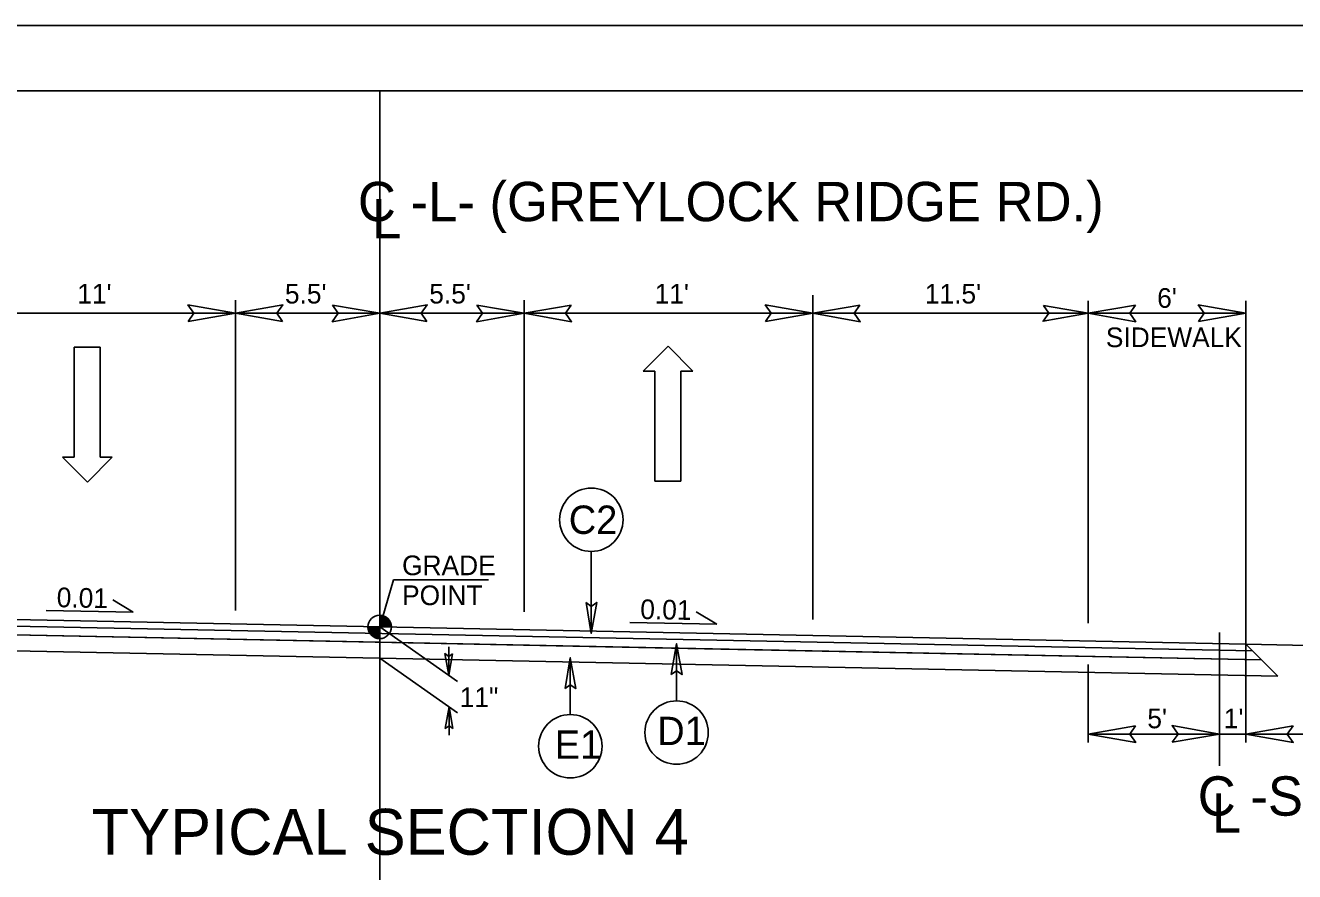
# Model space of a CAD drawing. Extents: x 1487909 to 1489267, y 497866 to 499814.
# Drawn here: x 1488961.46 to 1489009.83, y 498184.83 to 498217.09 of the extents above; entities that cross this region are included whole.
import ezdxf

# ---------------------------------------------------------------- set-up
doc = ezdxf.new("R2010")
doc.units = 0
for name, color, linetype in [('Old_Level_10', 7, 'Continuous'), ('Prop Dimension', 7, 'Continuous'), ('Prop Dimension Text', 7, 'Continuous'), ('Prop Lane Arrow CELL', 7, 'Continuous'), ('Prop Shade Light', 7, 'Continuous'), ('Prop Terminator CELL', 7, 'Continuous'), ('Scratch_Level_1', 7, 'Continuous'), ('Sheet Plot Border Outside CELL', 7, 'Continuous'), ('Sheet Typical CELL', 7, 'Continuous'), ('Typical Detail Wedge2 CELL', 7, 'Continuous'), ('Typical Grade Point Symbol CELL', 7, 'Continuous'), ('Typical Hinge Slope Interstate CELL', 7, 'Continuous'), ('Typical ID Circle CELL', 7, 'Continuous'), ('Typical Pavement Slope CELL', 7, 'Continuous'), ('Typical Pavement Slope Information CELL', 7, 'Continuous'), ('Typical Terminator CELL', 7, 'Continuous'), ('Typical Text Grade Point CELL', 7, 'Continuous'), ('Typical Text ID Circle CELL', 7, 'Continuous')]:
    doc.layers.add(name, color=color, linetype=linetype)

msp = doc.modelspace()

# ---------------------------------------------------------------- linework, layer by layer
at = {"layer": 'Old_Level_10'}
for p, q in [((1489008.219, 498193.245), (1488942.719, 498194.555)), ((1488942.392, 498194.228), (1488987.964, 498193.317)), ((1488987.964, 498193.317), (1489008.559, 498192.905)), ((1489008.559, 498192.905), (1489008.219, 498193.245))]:
    msp.add_line(p, q, dxfattribs=at)
at = {"layer": 'Prop Dimension'}
for p, q in [((1488974.964, 498191.374), (1488974.964, 498208.678)), ((1488969.464, 498194.786), (1488969.464, 498206.612)), ((1488980.464, 498194.736), (1488980.464, 498206.612)), ((1488991.464, 498194.445), (1488991.464, 498206.802)), ((1489001.964, 498194.3), (1489001.964, 498206.583)), ((1489007.964, 498194.009), (1489007.964, 498206.583)), ((1488969.464, 498206.112), (1488958.464, 498206.112)), ((1488969.464, 498206.112), (1488974.964, 498206.112)), ((1488974.964, 498206.112), (1488980.464, 498206.112)), ((1488991.464, 498206.112), (1488980.464, 498206.112)), ((1488991.464, 498206.112), (1489001.964, 498206.112)), ((1489007.964, 498206.112), (1489001.964, 498206.112)), ((1489007.964, 498189.758), (1489007.964, 498194.009)), ((1489006.964, 498188.862), (1489006.964, 498193.953)), ((1489001.964, 498189.758), (1489001.964, 498192.729)), ((1489001.964, 498190.078), (1489006.964, 498190.078)), ((1489006.964, 498190.078), (1489010.273, 498190.078))]:
    msp.add_line(p, q, dxfattribs=at)
at = {"layer": 'Prop Dimension Text'}
for p in [(1488974.964, 498194.16), (1488979.104, 498195.949)]:
    msp.add_line(p, (1488975.489, 498195.949), dxfattribs=at)
at = {"layer": 'Prop Lane Arrow CELL'}
for p, q in [((1488963.327, 498200.624), (1488963.327, 498204.824)), ((1488963.327, 498204.824), (1488964.317, 498204.824)), ((1488964.317, 498204.824), (1488964.317, 498200.624)), ((1488985.962, 498204.858), (1488985.002, 498203.913)), ((1488986.892, 498203.913), (1488985.962, 498204.858)), ((1488985.002, 498203.913), (1488985.452, 498203.913)), ((1488985.452, 498203.913), (1488985.452, 498199.713)), ((1488986.442, 498199.713), (1488986.442, 498203.913)), ((1488986.442, 498203.913), (1488986.892, 498203.913)), ((1488963.837, 498199.679), (1488962.877, 498200.624)), ((1488962.877, 498200.624), (1488963.327, 498200.624)), ((1488964.767, 498200.624), (1488963.837, 498199.679)), ((1488964.317, 498200.624), (1488964.767, 498200.624)), ((1488985.452, 498199.713), (1488986.442, 498199.713))]:
    msp.add_line(p, q, dxfattribs=at)
at = {"layer": 'Prop Shade Light'}
for p, q in [((1488942.719, 498194.555), (1489008.219, 498193.245)), ((1489007.964, 498193.5), (1488942.964, 498194.8)), ((1489008.219, 498193.245), (1489007.964, 498193.5))]:
    msp.add_line(p, q, dxfattribs=at)
at = {"layer": 'Prop Terminator CELL'}
for points in [[(1488967.664, 498205.802), (1488969.464, 498206.112), (1488967.654, 498206.432), (1488967.884, 498206.112)], [(1488971.264, 498205.802), (1488969.464, 498206.112), (1488971.274, 498206.432), (1488971.044, 498206.112)], [(1488973.164, 498206.422), (1488974.964, 498206.112), (1488973.154, 498205.792), (1488973.384, 498206.112)], [(1488976.764, 498205.802), (1488974.964, 498206.112), (1488976.774, 498206.432), (1488976.544, 498206.112)], [(1488978.664, 498206.422), (1488980.464, 498206.112), (1488978.654, 498205.792), (1488978.884, 498206.112)], [(1488982.264, 498206.422), (1488980.464, 498206.112), (1488982.274, 498205.792), (1488982.044, 498206.112)], [(1488989.664, 498205.802), (1488991.464, 498206.112), (1488989.654, 498206.432), (1488989.884, 498206.112)], [(1488993.264, 498206.422), (1488991.464, 498206.112), (1488993.274, 498205.792), (1488993.044, 498206.112)], [(1489000.254, 498206.406), (1489001.964, 498206.112), (1489000.244, 498205.808), (1489000.463, 498206.112)], [(1489003.764, 498206.422), (1489001.964, 498206.112), (1489003.774, 498205.792), (1489003.544, 498206.112)], [(1489006.164, 498205.802), (1489007.964, 498206.112), (1489006.154, 498206.432), (1489006.384, 498206.112)], [(1489003.764, 498190.388), (1489001.964, 498190.078), (1489003.774, 498189.758), (1489003.544, 498190.078)], [(1489005.164, 498189.768), (1489006.964, 498190.078), (1489005.154, 498190.398), (1489005.384, 498190.078)], [(1489009.764, 498190.388), (1489007.964, 498190.078), (1489009.774, 498189.758), (1489009.544, 498190.078)]]:
    msp.add_lwpolyline(points, close=True, dxfattribs=at)
at = {"layer": 'Scratch_Level_1'}
msp.add_line((1488974.964, 498109.587), (1488974.964, 498214.587), dxfattribs=at)
at = {"layer": 'Sheet Plot Border Outside CELL'}
msp.add_lwpolyline([(1489051.664, 498217.087), (1488883.264, 498217.087), (1488883.264, 498107.087), (1489051.664, 498107.087)], close=True, dxfattribs=at)
at = {"layer": 'Sheet Typical CELL'}
msp.add_lwpolyline([(1489049.964, 498214.587), (1488899.964, 498214.587), (1488899.964, 498109.587), (1489049.964, 498109.587)], close=True, dxfattribs=at)
at = {"layer": 'Typical Detail Wedge2 CELL'}
for p, q in [((1488974.964, 498194.16), (1488977.928, 498192.084)), ((1488977.596, 498193.4), (1488977.596, 498192.316)), ((1488974.964, 498192.963), (1488977.928, 498190.888)), ((1488977.607, 498191.113), (1488977.607, 498190.029))]:
    msp.add_line(p, q, dxfattribs=at)
at = {"layer": 'Typical Grade Point Symbol CELL'}
for p, q in [((1488974.964, 498194.16), (1488974.964, 498194.607)), ((1488974.516, 498194.16), (1488974.964, 498194.16)), ((1488974.963, 498193.712), (1488974.964, 498194.16)), ((1488974.964, 498194.16), (1488974.963, 498193.712)), ((1488975.411, 498194.16), (1488974.964, 498194.16))]:
    msp.add_line(p, q, dxfattribs=at)
for points in [[(1488974.968, 498194.607), (1488974.968, 498194.607), (1488974.968, 498194.16)], [(1488974.977, 498194.607), (1488974.977, 498194.16)], [(1488974.986, 498194.606), (1488974.986, 498194.16)], [(1488974.994, 498194.606), (1488974.994, 498194.16)], [(1488975.003, 498194.605), (1488975.003, 498194.16)], [(1488975.012, 498194.604), (1488975.012, 498194.16)], [(1488975.021, 498194.603), (1488975.021, 498194.16)], [(1488975.03, 498194.602), (1488975.03, 498194.16)], [(1488975.039, 498194.601), (1488975.039, 498194.16)], [(1488975.048, 498194.599), (1488975.048, 498194.16)], [(1488975.057, 498194.597), (1488975.057, 498194.16)], [(1488975.066, 498194.595), (1488975.066, 498194.16)], [(1488975.075, 498194.593), (1488975.075, 498194.16)], [(1488975.084, 498194.59), (1488975.084, 498194.16)], [(1488975.093, 498194.588), (1488975.093, 498194.16)], [(1488975.102, 498194.585), (1488975.102, 498194.16)], [(1488975.111, 498194.583), (1488975.111, 498194.16)], [(1488975.12, 498194.58), (1488975.12, 498194.16)], [(1488975.129, 498194.576), (1488975.129, 498194.16)], [(1488975.138, 498194.572), (1488975.138, 498194.16)], [(1488975.147, 498194.568), (1488975.147, 498194.16)], [(1488975.156, 498194.564), (1488975.156, 498194.16)], [(1488975.165, 498194.56), (1488975.165, 498194.16)], [(1488975.173, 498194.555), (1488975.173, 498194.16)], [(1488975.182, 498194.55), (1488975.182, 498194.16)], [(1488975.191, 498194.545), (1488975.191, 498194.16)], [(1488975.2, 498194.54), (1488975.2, 498194.16)], [(1488975.209, 498194.534), (1488975.209, 498194.16)], [(1488975.218, 498194.528), (1488975.218, 498194.16)], [(1488975.227, 498194.521), (1488975.227, 498194.16)], [(1488975.236, 498194.515), (1488975.236, 498194.16)], [(1488975.245, 498194.508), (1488975.245, 498194.16)], [(1488975.254, 498194.5), (1488975.254, 498194.16)], [(1488975.263, 498194.492), (1488975.263, 498194.16)], [(1488975.272, 498194.484), (1488975.272, 498194.16)], [(1488975.281, 498194.475), (1488975.281, 498194.16)], [(1488975.29, 498194.466), (1488975.29, 498194.16)], [(1488975.299, 498194.456), (1488975.299, 498194.16)], [(1488975.308, 498194.445), (1488975.308, 498194.16)], [(1488974.518, 498194.16), (1488974.518, 498194.111)], [(1488974.527, 498194.16), (1488974.527, 498194.058)], [(1488974.536, 498194.16), (1488974.536, 498194.027)], [(1488974.545, 498194.16), (1488974.545, 498194)], [(1488974.554, 498194.16), (1488974.554, 498193.979)], [(1488974.563, 498194.16), (1488974.563, 498193.96)], [(1488974.572, 498194.16), (1488974.572, 498193.943)], [(1488974.581, 498194.16), (1488974.581, 498193.927)], [(1488974.59, 498194.16), (1488974.59, 498193.913)], [(1488974.599, 498194.16), (1488974.599, 498193.9)], [(1488974.608, 498194.16), (1488974.608, 498193.888)], [(1488974.616, 498194.16), (1488974.616, 498193.877)], [(1488974.625, 498194.16), (1488974.625, 498193.866)], [(1488974.634, 498194.16), (1488974.634, 498193.856)], [(1488974.643, 498194.16), (1488974.643, 498193.846)], [(1488974.652, 498194.16), (1488974.652, 498193.838)], [(1488974.661, 498194.16), (1488974.661, 498193.83)], [(1488974.67, 498194.16), (1488974.67, 498193.822)], [(1488974.679, 498194.16), (1488974.679, 498193.814)], [(1488974.688, 498194.16), (1488974.688, 498193.807)], [(1488974.697, 498194.16), (1488974.697, 498193.8)], [(1488974.706, 498194.16), (1488974.706, 498193.794)], [(1488974.715, 498194.16), (1488974.715, 498193.788)], [(1488974.724, 498194.16), (1488974.724, 498193.782)], [(1488974.733, 498194.16), (1488974.733, 498193.776)], [(1488974.742, 498194.16), (1488974.742, 498193.771)], [(1488974.751, 498194.16), (1488974.751, 498193.766)], [(1488974.76, 498194.16), (1488974.76, 498193.761)], [(1488974.769, 498194.16), (1488974.769, 498193.757)], [(1488974.778, 498194.16), (1488974.778, 498193.753)], [(1488974.787, 498194.16), (1488974.787, 498193.749)], [(1488974.795, 498194.16), (1488974.795, 498193.745)], [(1488974.804, 498194.16), (1488974.804, 498193.741)], [(1488974.813, 498194.16), (1488974.813, 498193.738)], [(1488974.822, 498194.16), (1488974.822, 498193.735)], [(1488974.831, 498194.16), (1488974.831, 498193.732)], [(1488974.84, 498194.16), (1488974.84, 498193.73)], [(1488974.849, 498194.16), (1488974.849, 498193.727)], [(1488974.858, 498194.16), (1488974.858, 498193.725)], [(1488974.867, 498194.16), (1488974.867, 498193.723)], [(1488974.876, 498194.16), (1488974.876, 498193.721)], [(1488974.885, 498194.16), (1488974.885, 498193.719)], [(1488974.894, 498194.16), (1488974.894, 498193.718)], [(1488974.903, 498194.16), (1488974.903, 498193.716)], [(1488974.912, 498194.16), (1488974.912, 498193.715)], [(1488974.921, 498194.16), (1488974.921, 498193.714)], [(1488974.93, 498194.16), (1488974.93, 498193.713)], [(1488974.939, 498194.16), (1488974.939, 498193.713)], [(1488974.948, 498194.16), (1488974.948, 498193.712)], [(1488974.957, 498194.16), (1488974.957, 498193.712), (1488974.957, 498193.712)], [(1488975.317, 498194.434), (1488975.317, 498194.16)], [(1488975.326, 498194.422), (1488975.326, 498194.16)], [(1488975.335, 498194.409), (1488975.335, 498194.16)], [(1488975.344, 498194.396), (1488975.344, 498194.16)], [(1488975.352, 498194.381), (1488975.352, 498194.16)], [(1488975.361, 498194.365), (1488975.361, 498194.16)], [(1488975.37, 498194.346), (1488975.37, 498194.16)], [(1488975.379, 498194.325), (1488975.379, 498194.16)], [(1488975.388, 498194.3), (1488975.388, 498194.16)], [(1488975.397, 498194.269), (1488975.397, 498194.16)], [(1488975.406, 498194.223), (1488975.406, 498194.16)]]:
    msp.add_lwpolyline(points, dxfattribs=at)
msp.add_circle((1488974.963, 498194.16), 0.448, dxfattribs=at)
for start, end in [(359.9905, 89.9905), (179.9905, 269.9905)]:
    msp.add_arc((1488974.963, 498194.16), 0.448, start, end, dxfattribs=at)
at = {"layer": 'Typical ID Circle CELL'}
for p, q in [((1488983.028, 498197.036), (1488983.028, 498193.913)), ((1488986.277, 498191.342), (1488986.277, 498193.519)), ((1488982.228, 498190.819), (1488982.228, 498192.986))]:
    msp.add_line(p, q, dxfattribs=at)
for centre in [(1488983.028, 498198.245), (1488986.277, 498190.133), (1488982.228, 498189.611)]:
    msp.add_circle(centre, 1.208, dxfattribs=at)
at = {"layer": 'Typical Pavement Slope CELL'}
for p, q in [((1489008.219, 498193.245), (1488942.719, 498194.555)), ((1489007.964, 498193.5), (1488942.964, 498194.8)), ((1489008.559, 498192.905), (1488942.392, 498194.228)), ((1489009.184, 498192.279), (1488941.791, 498193.627)), ((1489007.964, 498193.5), (1489009.184, 498192.279)), ((1489028.298, 498193.093), (1489007.964, 498193.5))]:
    msp.add_line(p, q, dxfattribs=at)
at = {"layer": 'Typical Pavement Slope Information CELL'}
for p, q in [((1488965.573, 498194.716), (1488964.79, 498195.189)), ((1488965.573, 498194.716), (1488962.257, 498194.782)), ((1488987.808, 498194.266), (1488987.025, 498194.739)), ((1488987.808, 498194.266), (1488984.492, 498194.332))]:
    msp.add_line(p, q, dxfattribs=at)
at = {"layer": 'Typical Terminator CELL'}
for points in [[(1488982.827, 498195.085), (1488983.028, 498193.913), (1488983.237, 498195.091), (1488983.028, 498194.942)], [(1488986.076, 498192.348), (1488986.277, 498193.519), (1488986.486, 498192.341), (1488986.277, 498192.491)], [(1488977.737, 498193.136), (1488977.596, 498192.316), (1488977.45, 498193.141), (1488977.596, 498193.036)], [(1488982.026, 498191.814), (1488982.228, 498192.986), (1488982.436, 498191.807), (1488982.228, 498191.957)], [(1488977.748, 498190.292), (1488977.607, 498191.113), (1488977.461, 498190.288), (1488977.607, 498190.393)]]:
    msp.add_lwpolyline(points, close=True, dxfattribs=at)

# ---------------------------------------------------------------- texts
at = {"layer": 'Prop Dimension Text'}
for s, p in [("11'", (1488963.441, 498206.486)), ("5.5'", (1488971.353, 498206.486)), ("5.5'", (1488976.853, 498206.486)), ("11'", (1488985.441, 498206.486)), ("11.5'", (1488995.736, 498206.486)), ("6'", (1489004.588, 498206.323)), ('SIDEWALK', (1489002.633, 498204.823)), ('11"', (1488978.014, 498191.105)), ("5'", (1489004.214, 498190.297)), ("1'", (1489007.127, 498190.297))]:
    msp.add_text(s, height=0.75, dxfattribs=at).set_placement(p)
at = {"layer": 'Typical Hinge Slope Interstate CELL'}
for s, p in [('C -L- (GREYLOCK RIDGE RD.)', (1488974.133, 498209.623)), ('L', (1488974.673, 498208.975)), ('C -SIDEPATH-', (1489006.133, 498186.965)), ('L', (1489006.674, 498186.316))]:
    msp.add_text(s, height=1.5, dxfattribs=at).set_placement(p)
at = {"layer": 'Typical Pavement Slope CELL'}
msp.add_text('TYPICAL SECTION 4', height=1.75, dxfattribs=at).set_placement((1488963.989, 498185.476))
at = {"layer": 'Typical Pavement Slope Information CELL'}
for p in [(1488962.652, 498194.913), (1488984.887, 498194.463)]:
    msp.add_text('0.01', height=0.75, rotation=358.8543, dxfattribs=at).set_placement(p)
at = {"layer": 'Typical Text Grade Point CELL'}
for s, p in [('GRADE', (1488975.817, 498196.131)), ('POINT', (1488975.817, 498194.99))]:
    msp.add_text(s, height=0.75, dxfattribs=at).set_placement(p)
at = {"layer": 'Typical Text ID Circle CELL'}
for s, p in [('C2', (1488982.169, 498197.704)), ('D1', (1488985.539, 498189.655)), ('E1', (1488981.636, 498189.133))]:
    msp.add_text(s, height=1.0817, dxfattribs=at).set_placement(p)

doc.saveas('drawing.dxf')
